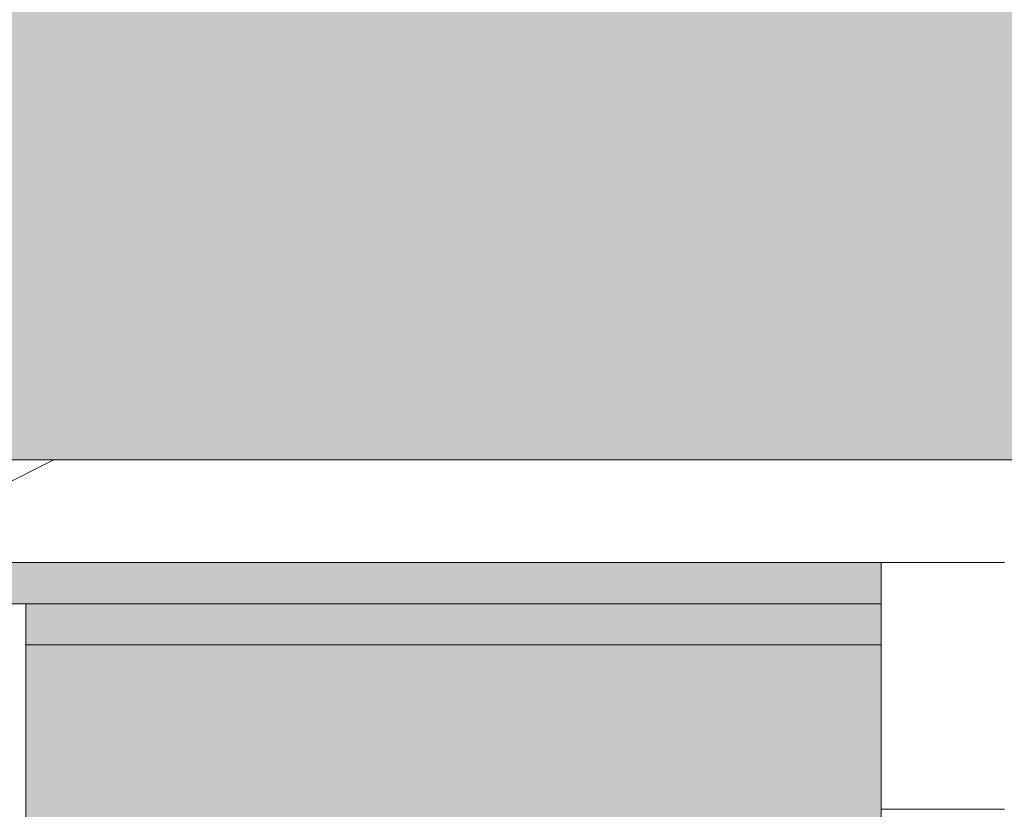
# Model space of a CAD drawing. Header units: millimetres. Extents: x 5980700 to 6194397, y -12939 to 2351883.
# Tile 456 of 587: x 6100653 to 6100892, y -8253 to -8061. Entities that reach past the tile are written whole.
import ezdxf

# ---------------------------------------------------------------- set-up
doc = ezdxf.new("R2010")
doc.units = ezdxf.units.MM
for name, color, linetype, lineweight in [('A-FLOR-PATT', 8, 'Continuous', 18), ('A-GLAZ', 151, 'Continuous', 9), ('A-WALL', 113, 'Continuous', 18), ('A-WALL-PATT', 111, 'Continuous', 25)]:
    doc.layers.add(name, color=color, linetype=linetype, lineweight=lineweight)

# ---------------------------------------------------------------- blocks, each defined once
blk = doc.blocks.new('CC_JANELA MAXIM-AR_4 FOLHAS VIDRO - 3_20 x 1_20-V151-PLANTA DE CAIMENTO DE PISOS - 1 PAV_')
at = {"layer": 'A-GLAZ', "color": 130}
for p, q in [((1599.99999999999, -17.49999999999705), (1569.99999999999, -17.49999999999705)), ((1599.99999999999, -77.5), (1599.99999999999, -17.49999999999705)), ((1569.99999999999, -77.5), (1599.99999999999, -77.5))]:
    blk.add_line(p, q, dxfattribs=at)
blk = doc.blocks.new('FX-PNC-PILAR-TP3 - FX-PNC-PILAR-TP01-4319920-PLANTA DE CAIMENTO DE PISOS - 1 PAV_')
at = {"layer": 'A-WALL-PATT', "lineweight": 5}
h = blk.add_hatch(dxfattribs=at)
h.set_pattern_fill('FP_108', color=135, style=0, pattern_type=2)
h.set_pattern_definition([(49.99999999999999, (2e-05, -3e-05), (364.3679291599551, -31.87829433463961), [38.1, -419.1]), (355, (2e-05, -3e-05), (-70.48585119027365, 382.1133031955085), [30.48, -335.28]), (100.451, (30.364, -2.657), (293.8850033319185, 350.2333756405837), [32.38, -356.18]), (46.184, (2e-05, 101.6), (542.1584806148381, -84.08582678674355), [57.15, -628.65]), (96.636, (45.18, 94.59299999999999), (474.8048986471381, 494.8554198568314), [48.57, -534.27]), (351.184, (2e-05, 101.6), (474.8101998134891, 494.8500824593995), [45.72, -502.92]), (21, (50.8, 76.2), (303.2284677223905, -204.530461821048), [38.1, -419.1]), (326, (50.8, 76.2), (123.6038908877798, 368.3760440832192), [30.48, -335.28]), (71.45100000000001, (76.069, 59.15600000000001), (426.8341253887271, 163.8427355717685), [32.38, -356.18]), (37.50000000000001, (2e-05, -3e-05), (6.176645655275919, 169.1101515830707), [16.764, -314.452, 16.764, -323.596, -336.55]), (37.50000000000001, (2e-05, -3e-05), (6.176645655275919, 169.1101515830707), [-671.576, 16.764, -319.786]), (7.499999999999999, (2e-05, -3e-05), (133.63887623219, 200.3614940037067), [16.764, -177.292, 16.764, -306.832, -128.27]), (7.499999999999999, (2e-05, -3e-05), (133.63887623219, 200.3614940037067), [-517.6519999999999, 16.764, -111.506]), (327.5, (-113.284, -3e-05), (271.1818188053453, -11.45836264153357), [16.764, -110.236, 16.764, -379.476, -525.78]), (327.5, (-113.284, -3e-05), (271.1818188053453, -11.45836264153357), [-523.24, 16.764, -509.016]), (317.5, (-164.084, -3e-05), (296.2585102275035, 50.85284694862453), [16.764, -148.336, 16.764, -246.38, -373.38]), (317.5, (-164.084, -3e-05), (296.2585102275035, 50.85284694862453), [-428.244, 16.764, -356.616])])
h.paths.add_polyline_path([(8389.383353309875, -8468.84182177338), (8389.383353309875, -8202.841821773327), (8296.785170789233, -8202.841821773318), (8296.785170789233, -8212.841821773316), (8379.383353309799, -8212.841821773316), (8379.383353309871, -8223.541821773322), (8296.785170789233, -8223.541821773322), (8296.785170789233, -8347.825711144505), (8386.383353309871, -8347.979456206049), (8386.383353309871, -8468.84182177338)])
h.paths.add_polyline_path([(8116.38335330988, -8468.841821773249), (8116.38335330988, -8347.825711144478), (8113.383353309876, -8348.134976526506), (8113.383353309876, -8468.841821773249)])
at = {"layer": 'A-WALL', "color": 250, "lineweight": 5}
for p, q in [((8389.383353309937, -8202.84182177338), (8296.785170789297, -8202.84182177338)), ((8389.383353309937, -8212.825711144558), (8389.383353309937, -8202.84182177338)), ((8389.383353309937, -8302.825711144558), (8389.383353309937, -8212.825711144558))]:
    blk.add_line(p, q, dxfattribs=at)
blk = doc.blocks.new('BE-PMSa-MOD-ARQ-CONEXAODOFUTURO-EX-000-R_rvt-2-PLANTA DE CAIMENTO DE PISOS - 1 PAV_')
at = {"layer": 'A-FLOR-PATT', "lineweight": 5}
h = blk.add_hatch(dxfattribs=at)
h.set_pattern_fill('FP_100', color=133, style=0, pattern_type=2)
h.set_pattern_definition([(49.99999999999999, (0, 0), (182.184668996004, -15.93908553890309), [19.05, -209.55]), (355, (0, 0), (-35.24242749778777, 191.0566080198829), [15.24, -167.64]), (100.451, (15.182, -1.328), (146.9425016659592, 175.1166878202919), [16.19, -178.09]), (46.184, (0, 50.8), (271.0788941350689, -42.04327417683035), [28.575, -314.325]), (96.636, (22.59, 47.297), (237.4025071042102, 247.4272132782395), [24.285, -267.135]), (351.184, (0, 50.8), (237.404605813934, 247.4251178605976), [22.86, -251.46]), (21, (25.4, 38.1), (151.6148798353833, -102.2655185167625), [19.05, -209.55]), (326, (25.4, 38.1), (61.80235996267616, 184.1877424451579), [15.24, -167.64]), (71.45100000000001, (38.035, 29.578), (213.4170626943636, 81.92136778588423), [16.19, -178.09]), (37.50000000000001, (0, 0), (3.08832282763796, 84.55507579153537), [8.382, -157.226, 8.382, -161.798, -168.275]), (37.50000000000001, (0, 0), (3.08832282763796, 84.55507579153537), [-335.788, 8.382, -159.893]), (7.499999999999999, (0, 0), (66.81943811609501, 100.1807470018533), [8.382, -88.646, 8.382, -153.416, -64.135]), (7.499999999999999, (0, 0), (66.81943811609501, 100.1807470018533), [-258.826, 8.382, -55.753]), (327.5, (-56.642, 0), (135.5904877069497, -5.7289126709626), [8.382, -55.118, 8.382, -189.738, -262.89]), (327.5, (-56.642, 0), (135.5904877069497, -5.7289126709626), [-261.62, 8.382, -254.508]), (317.5, (-82.042, 0), (148.1288864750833, 25.42676126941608), [8.382, -74.168, 8.382, -123.19, -186.69]), (317.5, (-82.042, 0), (148.1288864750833, 25.42676126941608), [-214.122, 8.382, -178.308])])
h.paths.add_polyline_path([(-1916.114845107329, -8177.825683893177), (-1683.614845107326, -8177.825683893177), (-1683.614845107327, -1915.841005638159), (-3033.614845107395, -1915.841005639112), (-3033.614845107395, -1900.841005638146), (-3933.614845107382, -1900.841005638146), (-3933.614845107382, -2050.841005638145), (-1818.614845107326, -2050.841005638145), (-1818.614845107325, -8042.852683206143), (-4146.617820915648, -8042.852683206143), (-4146.617820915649, -4063.841794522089), (-3970.61666258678, -4063.841794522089), (-3970.61666258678, -3457.84179452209), (-4146.617820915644, -3457.84179452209), (-4146.617820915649, -2138.841794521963), (-3970.61666258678, -2138.841794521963), (-3970.61666258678, -2050.841005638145), (-3963.614845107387, -2050.841005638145), (-3963.614845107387, -1900.841005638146), (-3973.614845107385, -1900.841005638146), (-3973.614845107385, -1915.841005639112), (-4105.616662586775, -1915.841005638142), (-4105.616662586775, -2003.84179452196), (-4281.617820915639, -2003.84179452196), (-4281.617820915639, -3592.841794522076), (-4105.61666258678, -3592.841794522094), (-4105.61666258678, -3928.841794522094), (-4281.617820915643, -3928.841794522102), (-4281.615120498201, -8177.82568389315), (-1916.459753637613, -8177.825683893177)])
h.paths.add_polyline_path([(8258.385255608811, -8167.825683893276), (15620.8643440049, -8167.825683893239), (15620.86434400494, -1925.841005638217), (12311.88333741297, -1925.841005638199), (12311.88333741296, -2018.841794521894), (11955.88333741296, -2018.841794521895), (11955.88333741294, -1925.841005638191), (9541.385154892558, -1925.841005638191), (9541.385154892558, -1915.841005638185), (9491.385154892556, -1915.841005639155), (9491.385154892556, -1900.841005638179), (8591.38515489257, -1900.841005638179), (8591.38515489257, -2050.841005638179), (11830.88333741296, -2050.841005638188), (11830.88333741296, -2143.841794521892), (12436.88333741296, -2143.841794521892), (12436.88333741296, -2050.841005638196), (15495.86434400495, -2050.841005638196), (15495.86434400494, -8042.825683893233), (8383.385255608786, -8042.825683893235), (8383.385255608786, -4063.841794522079), (8559.379702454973, -4063.841794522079), (8559.379702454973, -3457.841794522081), (8383.385255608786, -3457.84179452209), (8383.385255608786, -2138.841794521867), (8559.379702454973, -2138.84179452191), (8559.379702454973, -2050.841005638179), (8561.385154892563, -2050.753085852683), (8561.385154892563, -1900.841005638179), (8551.38515489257, -1900.841005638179), (8551.38515489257, -1915.841005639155), (8501.385154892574, -1915.841005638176), (8501.385154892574, -1925.841005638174), (8434.379702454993, -1925.841005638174), (8434.379702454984, -2013.841794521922), (8258.385255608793, -2013.841794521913), (8258.385255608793, -3582.841794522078), (8434.379702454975, -3582.841794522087), (8434.379702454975, -3938.841794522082), (8258.385255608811, -3938.841794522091), (8258.385255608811, -8156.700611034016)])
h.paths.add_polyline_path([(19984.7546155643, -8167.825683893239), (20089.38682609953, -8167.825683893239), (20089.38682609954, -5194.841794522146), (19913.3833374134, -5194.841794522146), (19913.3833374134, -4838.841794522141), (20089.38682609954, -4838.841794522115), (20089.38682609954, -2013.84179452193), (19913.3833374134, -2013.841794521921), (19913.3833374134, -1657.841794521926), (20089.38682609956, -1657.841794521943), (20089.38682609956, 1166.158205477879), (19913.38333741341, 1166.158205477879), (19913.38333741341, 1522.158205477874), (20089.38682609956, 1522.158205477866), (20089.38682609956, 4296.158205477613), (19913.38333741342, 4296.15820547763), (19913.3833374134, 4461.658994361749), (15971.88333741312, 4461.658994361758), (15971.88333741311, 4296.15820547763), (15800.86434400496, 4296.15820547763), (15800.86434400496, -605.8410056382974), (15790.86434400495, -605.8410056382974), (15790.86434400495, -655.841005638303), (15775.86434400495, -655.841005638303), (15775.86434400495, -1555.841005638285), (16091.88333741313, -1555.841005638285), (16091.88333741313, -1527.841794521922), (15925.86434400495, -1527.841794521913), (15925.86434400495, 4171.158205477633), (16096.88333741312, 4171.158205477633), (16097.48518693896, 4336.658994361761), (19788.38333741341, 4336.658994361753), (19788.38333741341, 4171.158205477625), (19964.38682609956, 4171.158205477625), (19964.38682609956, 1647.158205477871), (19788.38333741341, 1647.158205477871), (19788.38333741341, 1041.158205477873), (19964.38682609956, 1041.158205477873), (19964.38682609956, -1532.84179452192), (19788.38333741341, -1532.84179452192), (19788.38333741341, -2138.841794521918), (19964.38682609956, -2138.841794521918), (19964.38682609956, -4713.841794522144), (19788.3833374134, -4713.841794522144), (19788.3833374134, -5319.841794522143), (19964.38682609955, -5319.841794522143), (19964.38682609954, -8042.82568389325), (15925.86434400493, -8042.825683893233), (15925.86434400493, -2143.841794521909), (16091.88333741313, -2143.841794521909), (16091.88333741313, -1585.841005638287), (15775.86434400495, -1585.841005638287), (15775.86434400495, -1595.841005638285), (15790.86434400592, -1595.841005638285), (15790.86434400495, -1652.84179452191), (15966.88333741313, -1653.220801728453), (15966.88333741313, -2018.84179452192), (15800.86434400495, -2018.841794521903), (15800.86434400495, -8167.825683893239), (19925.14432074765, -8167.825683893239)])
h.paths.add_polyline_path([(-5690.728343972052, -8167.825683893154), (-4451.617820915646, -8167.825683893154), (-4451.617820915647, -1925.841005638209), (-4506.114845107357, -1925.84100563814), (-4506.114845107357, -1915.841005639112), (-4536.11484510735, -1915.841005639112), (-4536.11484510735, -1900.841005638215), (-4546.114845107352, -1900.841005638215), (-4546.114845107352, -2740.841005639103), (-4536.114845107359, -2740.841005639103), (-4536.114845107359, -2751.8410056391), (-4516.109778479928, -2751.8410056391), (-4516.109778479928, -2640.8410056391), (-4497.109778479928, -2640.8410056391), (-4497.109778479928, -2770.841005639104), (-4536.114845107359, -2770.841005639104), (-4536.114845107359, -2780.841005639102), (-4546.114845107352, -2780.841005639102), (-4546.114845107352, -2820.841005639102), (-4576.114845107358, -2820.841005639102), (-4576.617820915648, -8042.852683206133), (-11628.61484510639, -8042.852683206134), (-11628.6148451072, -2138.841794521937), (-11585.61666258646, -2138.841794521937), (-11585.61666258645, -2050.841005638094), (-8474.116662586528, -2050.841005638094), (-8474.116662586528, -2138.841794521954), (-7858.116662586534, -2138.841794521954), (-7858.116662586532, -2050.841005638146), (-4576.617820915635, -2050.841005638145), (-4576.617820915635, -1900.841005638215), (-5476.114845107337, -1900.841005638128), (-5476.114845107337, -1915.841005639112), (-5528.614845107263, -1915.841005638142), (-5528.614845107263, -1925.841005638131), (-7983.116662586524, -1925.841005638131), (-7983.116662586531, -2013.841794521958), (-8324.11666258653, -2013.841794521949), (-8324.11666258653, -2003.841794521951), (-8339.116662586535, -2003.84179452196), (-8339.116662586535, -1925.841005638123), (-11720.61666258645, -1925.841005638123), (-11720.61666258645, -2003.841794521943), (-11753.61484510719, -2003.841794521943), (-11753.61034441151, -8167.825683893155), (-5985.163661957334, -8167.825683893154)])
h.paths.add_polyline_path([(-15701.5291554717, -8167.825683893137), (-11933.6148451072, -8167.825683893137), (-11933.6148451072, -2013.841794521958), (-12076.61666258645, -2013.841794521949), (-12076.61666258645, -1657.841794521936), (-11923.61484510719, -1657.841794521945), (-11923.61484510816, -1515.8410056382), (-11908.61484510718, -1515.8410056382), (-11908.61484510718, -1505.841005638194), (-12058.61484510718, -1505.841005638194), (-12058.61484510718, -1532.841794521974), (-12201.61666258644, -1532.841794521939), (-12201.61666258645, -2138.841794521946), (-12058.61484510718, -2138.841794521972), (-12058.61484510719, -8042.851795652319), (-16321.61588608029, -8042.826571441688), (-16321.61588608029, -5319.841794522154), (-16145.61666258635, -5319.841794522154), (-16145.61666258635, -4713.841794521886), (-16321.61588608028, -4713.681888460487), (-16321.61588608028, -2138.84179452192), (-16145.61666258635, -2138.841794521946), (-16145.61666258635, -1532.841794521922), (-16321.61588608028, -1532.841794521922), (-16321.61588608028, 1041.158205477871), (-16145.61666258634, 1041.158205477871), (-16145.61666258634, 1647.158205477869), (-16321.61588608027, 1647.158205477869), (-16321.61588608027, 4171.158205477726), (-16145.61666258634, 4171.158205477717), (-16145.61666258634, 4336.658994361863), (-12201.61666258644, 4336.658994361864), (-12201.61666258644, 4171.158205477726), (-12058.61484510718, 4171.158205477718), (-12058.61484510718, -1475.841005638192), (-11908.61484510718, -1475.841005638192), (-11908.61484510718, -575.8410056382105), (-11923.61484510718, -575.8410056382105), (-11923.61484510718, -525.8410056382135), (-11933.61484510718, -525.8410056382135), (-11933.61484510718, 4296.158205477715), (-12076.61666258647, 4296.158205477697), (-12076.61666258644, 4461.658994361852), (-16270.61666258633, 4461.658994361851), (-16270.61666258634, 4296.158205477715), (-16446.62225526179, 4296.158205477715), (-16446.61588608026, 1522.158205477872), (-16270.61666258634, 1522.158205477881), (-16270.61666258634, 1166.158205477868), (-16446.62225526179, 1166.158205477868), (-16446.61588608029, -1657.841794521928), (-16270.61666258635, -1657.841794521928), (-16270.61666258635, -2013.841794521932), (-16446.6222552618, -2013.841794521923), (-16446.61588608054, -4838.841794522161), (-16270.61666258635, -4838.841794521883), (-16270.61666258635, -5194.841794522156), (-16446.62225526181, -5194.841794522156), (-16446.61573815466, -8167.825683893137), (-15735.98765560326, -8167.825683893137)])
h.paths.add_polyline_path([(8551.38515489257, -1770.841005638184), (9491.385154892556, -1770.841005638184), (9491.385154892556, -1755.841005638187), (9630.135154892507, -1755.841005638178), (9630.135154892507, -1740.841005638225), (11880.13515489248, -1741.712957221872), (11880.13515489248, -1755.841005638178), (11965.88333741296, -1755.841005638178), (11965.88333741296, -1662.841794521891), (12301.88333741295, -1662.841794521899), (12301.88333741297, -1755.841005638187), (12713.6541483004, -1755.841005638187), (12713.6541483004, -1740.841005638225), (14963.65414830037, -1741.712957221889), (14963.65414830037, -1755.841005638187), (15630.86434400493, -1755.841005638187), (15630.86434400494, -1595.841005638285), (15645.86434400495, -1595.841005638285), (15645.86434400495, -655.841005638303), (15630.86434400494, -655.841005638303), (15630.86434400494, -29.5925127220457), (15087.63515489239, -29.59251272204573), (15087.63515489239, -44.5925127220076), (12837.63515489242, -43.72056113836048), (12837.63515489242, -29.59251272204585), (11880.13515489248, -29.5925127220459), (11880.13515489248, -44.59251272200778), (9630.135154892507, -43.72056113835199), (9630.135154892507, -29.59251272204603), (9408.885154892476, -29.59251272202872), (9408.885154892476, -14.5925127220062), (8468.885154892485, -14.59251272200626), (8468.885154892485, -29.59251272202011), (8008.885154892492, -29.59251272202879), (8008.885154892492, -14.59251272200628), (7068.885154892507, -14.65234280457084), (7068.885154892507, -29.59251272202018), (4511.785154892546, -29.59251272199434), (4511.785154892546, 3549.158994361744), (3951.785154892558, 3549.158994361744), (3951.785154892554, 4471.658994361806), (2159.383337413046, 4471.658994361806), (2159.383337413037, 4306.158205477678), (1813.383337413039, 4306.15820547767), (1813.383337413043, 4471.658994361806), (284.8931309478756, 4471.658994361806), (284.8931309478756, 4486.658994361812), (77.29277039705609, 4486.658994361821), (77.29277039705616, 3238.903506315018), (70.48333741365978, 3238.903506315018), (70.48333741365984, 2137.158205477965), (121.3819838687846, 2137.158205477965), (121.3819838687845, 3231.348105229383), (111.0710947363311, 3241.658994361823), (106.381983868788, 3259.158994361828), (111.0710947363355, 3276.658994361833), (124.1088842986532, 3289.53068128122), (143.3753948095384, 3293.624861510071), (158.8819838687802, 3289.469883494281), (171.692873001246, 3276.658994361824), (176.3819838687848, 3259.158994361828), (171.692873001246, 3241.658994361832), (161.3819838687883, 3231.348105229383), (161.3819838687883, 2137.158205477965), (220.483337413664, 2137.158205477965), (220.4833374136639, 4336.658994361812), (1678.38333741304, 4336.658994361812), (1678.38333741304, 4171.158205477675), (2294.38333741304, 4171.158205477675), (2294.38333741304, 4336.658994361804), (3816.785154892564, 4336.658994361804), (3816.785154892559, 3414.158994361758), (4376.785154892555, 3414.158994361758), (4376.785154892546, -164.5925127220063), (15495.86434400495, -164.5925127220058), (15495.86434400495, -1620.841005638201), (12436.88333741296, -1620.841005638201), (12436.88333741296, -1527.841794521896), (11830.88333741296, -1527.841794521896), (11830.88333741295, -1620.841005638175), (8559.379702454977, -1620.841005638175), (8559.379702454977, -1532.841794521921), (7943.379702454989, -1532.841794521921), (7943.379702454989, -1620.841005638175), (2289.383337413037, -1620.841005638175), (2289.383337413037, -1527.841794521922), (2261.385126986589, -1527.841794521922), (2261.385126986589, -1770.841005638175), (3121.385126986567, -1770.841005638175), (3121.385126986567, -1755.8410056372), (4481.585154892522, -1755.841005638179), (4481.585154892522, -1770.841005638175), (5321.585154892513, -1770.841005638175), (5321.585154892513, -1755.841005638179), (7021.385154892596, -1755.841005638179), (7021.385154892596, -1770.841005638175), (7961.385154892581, -1770.841005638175), (7961.385154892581, -1755.841005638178), (8078.379702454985, -1755.841005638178), (8078.379702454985, -1667.841794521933), (8424.379702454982, -1667.841794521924), (8424.379702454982, -1755.841005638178), (8551.38515489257, -1755.841005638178)])
h.paths.add_polyline_path([(2231.385126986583, -1770.841005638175), (2231.385126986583, -1527.841794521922), (1766.385126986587, -1527.841794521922), (1766.385126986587, -1770.841005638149), (1776.385126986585, -1770.841005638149), (1776.385126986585, -1755.8410056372), (1818.383337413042, -1755.841005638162), (1818.383337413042, -1662.841794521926), (2154.383337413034, -1662.841794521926), (2154.383337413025, -1755.84100563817), (2221.385126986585, -1755.841005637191), (2221.385126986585, -1770.841005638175)])
h.paths.add_polyline_path([(-3963.614845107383, -1770.84100563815), (-3033.614845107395, -1770.84100563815), (-3033.614845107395, -1755.841005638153), (-1418.814900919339, -1755.841005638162), (-1418.814900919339, -1770.841005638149), (-578.8149009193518, -1770.841005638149), (-578.8149009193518, -1755.841005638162), (876.3851269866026, -1755.841005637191), (876.3851269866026, -1770.841005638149), (1736.38512698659, -1770.841005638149), (1736.38512698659, -1527.841794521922), (1683.383337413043, -1527.841794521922), (1683.383337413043, -1620.841005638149), (-3970.616662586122, -1620.84100563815), (-3970.61666258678, -1532.841794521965), (-4586.616662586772, -1532.841794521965), (-4586.616662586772, -1620.841005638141), (-7858.116662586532, -1620.841005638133), (-7858.116662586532, -1532.841794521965), (-8474.116662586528, -1532.841794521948), (-8474.116662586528, -1620.841005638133), (-11585.61666258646, -1620.841005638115), (-11585.61666258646, -1532.841794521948), (-11628.61484510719, -1532.841794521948), (-11628.61484510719, -164.6103600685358), (220.4833374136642, -164.6103600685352), (220.4833374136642, -29.61036006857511), (-2321.114845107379, -29.61036006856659), (-2321.114845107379, -14.61036006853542), (-3061.114845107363, -14.61036006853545), (-3061.114845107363, -29.61036006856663), (-3320.616662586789, -29.61036006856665), (-3320.616662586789, -14.61036006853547), (-4060.616662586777, -14.61036006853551), (-4060.616662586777, -29.61036006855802), (-4536.114845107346, -29.61036006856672), (-4536.114845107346, -14.61036006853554), (-5476.114845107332, -14.61036006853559), (-5476.114845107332, -29.6103600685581), (-5636.114845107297, -29.61036006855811), (-5636.114845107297, -44.61036006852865), (-7886.11484510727, -43.73840848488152), (-7886.11484510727, -29.61036006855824), (-8872.364845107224, -29.61036006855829), (-8872.364845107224, -44.6103600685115), (-11122.3648451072, -43.73840848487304), (-11122.3648451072, -29.61036006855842), (-11763.61484510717, -29.61036006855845), (-11763.61484510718, -575.8410056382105), (-11778.61484510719, -575.8410056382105), (-11778.61484510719, -1515.8410056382), (-11763.61484510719, -1515.8410056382), (-11763.61484510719, -1667.841794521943), (-11720.61666258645, -1667.841794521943), (-11720.61666258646, -1755.841005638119), (-11122.36484510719, -1755.841005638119), (-11122.36484510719, -1740.841005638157), (-8872.36484510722, -1741.712957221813), (-8872.36484510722, -1755.841005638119), (-8339.116662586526, -1755.841005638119), (-8339.116662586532, -1667.841794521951), (-7993.116662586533, -1667.841794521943), (-7993.116662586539, -1755.841005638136), (-7886.114845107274, -1755.841005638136), (-7886.114845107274, -1740.841005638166), (-5636.114845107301, -1741.712957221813), (-5636.114845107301, -1755.841005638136), (-5476.114845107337, -1755.841005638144), (-5476.114845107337, -1770.841005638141), (-4536.11484510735, -1770.841005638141), (-4536.11484510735, -1755.841005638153), (-4451.616662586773, -1755.841005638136), (-4451.616662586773, -1667.84179452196), (-4105.616662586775, -1667.84179452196), (-4105.616662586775, -1755.841005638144), (-3973.614845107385, -1755.841005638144), (-3973.614845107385, -1770.84100563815)])
h.paths.add_polyline_path([(-5396.293025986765, 115.3896399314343), (-4576.11484510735, 115.3896399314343), (-4576.11484510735, 431.4034837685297), (-4586.616662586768, 431.4034837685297), (-4586.616662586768, 265.3896399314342), (-11628.61484510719, 265.3896399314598), (-11628.61484510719, 4171.158205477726), (-11585.61666258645, 4171.158205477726), (-11585.61666258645, 4336.658994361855), (-8474.116662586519, 4336.658994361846), (-8474.116662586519, 4171.158205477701), (-7858.116662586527, 4171.158205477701), (-7858.116662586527, 4336.658994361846), (-4586.616662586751, 4336.658994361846), (-4586.616662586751, 4171.158205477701), (-4538.614845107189, 4171.158205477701), (-4538.614845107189, 2287.158205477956), (-4586.616662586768, 2287.158205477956), (-4586.616662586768, 1681.158205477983), (-4538.614845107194, 1681.158205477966), (-4538.614845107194, 995.3896399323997), (-4536.114845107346, 995.3896399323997), (-4536.114845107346, 985.3896399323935), (-4497.109778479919, 985.3896399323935), (-4497.109778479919, 855.3896399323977), (-4516.109778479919, 855.3896399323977), (-4516.109778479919, 966.3896399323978), (-4536.114845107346, 966.3896399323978), (-4536.114845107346, 955.3896399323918), (-4538.614845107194, 955.3896399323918), (-4538.614845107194, 431.4034837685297), (-4546.114845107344, 431.4034837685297), (-4546.114845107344, 115.3896399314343), (-4536.114845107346, 115.3896399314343), (-4536.114845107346, 130.3896399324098), (-4486.114845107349, 130.3896399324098), (-4486.114845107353, 140.3896399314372), (-4461.616662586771, 140.3896399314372), (-4461.616662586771, 306.4034837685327), (-4413.614845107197, 306.4034837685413), (-4413.614845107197, 1806.158205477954), (-4461.616662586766, 1806.158205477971), (-4461.616662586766, 2162.158205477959), (-4413.614845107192, 2162.158205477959), (-4413.614845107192, 4296.158205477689), (-4461.616662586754, 4296.158205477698), (-4461.616662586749, 4461.658994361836), (-7983.116662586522, 4461.658994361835), (-7983.116662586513, 4296.158205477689), (-8349.116662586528, 4296.158205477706), (-8349.116662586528, 4461.658994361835), (-11710.61666258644, 4461.658994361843), (-11710.61666258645, 4296.158205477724), (-11753.61484510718, 4296.158205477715), (-11753.61484510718, 140.3896399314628), (-5526.11484510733, 140.3896399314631), (-5526.11484510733, 130.3896399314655), (-5476.114845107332, 130.3896399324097), (-5476.114845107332, 115.3896399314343), (-5466.11484510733, 115.3896399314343)])
h.paths.add_polyline_path([(8478.885154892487, 115.4074872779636), (8478.885154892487, 431.4034837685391), (8378.385255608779, 431.4034837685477), (8378.385255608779, 1037.158205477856), (8561.383337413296, 1037.158205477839), (8561.383337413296, 1651.158205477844), (8378.385255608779, 1651.158205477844), (8378.385255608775, 4171.158205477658), (8559.383337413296, 4171.158205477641), (8559.383337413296, 4336.658994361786), (11825.88333741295, 4336.658994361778), (11825.88333741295, 4171.158205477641), (12441.88333741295, 4171.158205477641), (12441.88333741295, 4336.658994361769), (15495.86434400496, 4336.65899436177), (15495.86434400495, 265.4074872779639), (8559.379702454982, 265.4074872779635), (8559.379702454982, 431.4034837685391), (8508.885154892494, 431.4034837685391), (8508.885154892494, 115.4074872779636), (9408.885154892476, 115.4074872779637), (9408.885154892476, 130.4074872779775), (9438.885154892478, 130.4074872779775), (9438.885154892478, 140.4074872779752), (15620.86434400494, 140.4074872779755), (15620.86434400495, 4461.658994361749), (12316.88333741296, 4461.658994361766), (12316.88333741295, 4296.158205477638), (11950.88333741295, 4296.158205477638), (11950.88333741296, 4461.658994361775), (8434.383337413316, 4461.658994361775), (8434.383337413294, 4296.158205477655), (8253.385255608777, 4296.158205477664), (8253.385255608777, 1526.158205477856), (8436.383337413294, 1526.158205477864), (8436.383337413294, 1162.158205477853), (8253.385255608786, 1162.158205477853), (8253.385255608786, 306.4034837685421), (8434.379702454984, 306.4034837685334), (8434.379702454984, 140.4074872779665), (8438.885154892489, 140.4074872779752), (8438.885154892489, 130.4074872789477), (8468.885154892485, 130.4074872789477), (8468.885154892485, 115.4074872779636)])
h.paths.add_polyline_path([(7078.885154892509, 115.4074872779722), (7968.885154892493, 115.4074872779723), (7968.885154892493, 955.4074872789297), (7958.885154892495, 955.4074872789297), (7958.885154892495, 966.4074872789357), (7948.385255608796, 966.4074872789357), (7948.385255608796, 265.4074872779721), (4806.785154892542, 265.4074872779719), (4806.785154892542, 4336.658994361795), (7948.385255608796, 4336.658994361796), (7948.385255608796, 985.4074872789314), (7958.885154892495, 985.4074872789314), (7958.885154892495, 995.4074872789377), (7968.885154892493, 995.4074872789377), (7968.885154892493, 1035.407487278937), (7998.885154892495, 1035.407487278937), (7998.885154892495, 995.4074872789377), (8008.885154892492, 995.4074872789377), (8008.885154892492, 985.4074872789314), (8047.890221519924, 985.4074872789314), (8047.890221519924, 855.4074872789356), (8028.890221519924, 855.4074872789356), (8028.890221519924, 966.4074872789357), (8008.885154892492, 966.4074872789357), (8008.885154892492, 955.4074872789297), (7998.885154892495, 955.4074872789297), (7998.885154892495, 115.4074872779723), (8008.885154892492, 115.4074872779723), (8008.885154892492, 130.4074872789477), (8083.385255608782, 130.4074872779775), (8083.385255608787, 4471.65899436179), (4671.785154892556, 4471.658994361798), (4671.785154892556, 130.4074872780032), (7068.885154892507, 130.4074872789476), (7068.885154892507, 115.4074872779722)])
h.paths.add_polyline_path([(1857.919751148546, 1037.158205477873), (2296.383337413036, 1037.158205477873), (2296.383337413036, 1651.158205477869), (1676.383337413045, 1651.158205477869), (1676.383337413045, 1037.158205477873), (1826.383337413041, 1037.158205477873)])
h.paths.add_polyline_path([(2161.383337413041, 1172.158205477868), (1811.383337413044, 1172.158205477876), (1811.383337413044, 1516.158205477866), (2161.383337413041, 1516.158205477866), (2161.383337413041, 1177.256799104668)])
h.paths.add_polyline_path([(137.9111174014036, 3278.855100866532), (131.3834321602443, 3276.480338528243), (131.3834321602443, 3259.158994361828), (137.9112161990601, 3259.158994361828), (137.9112161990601, 3277.667937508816)])
h.paths.add_polyline_path([(141.3819838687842, 3259.158994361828), (161.3819838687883, 3259.158994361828), (158.7024919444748, 3268.550988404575), (155.5241194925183, 3273.003317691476), (148.2594671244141, 3277.615929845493), (141.461635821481, 3278.855091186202), (137.9111174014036, 3278.855100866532), (137.9112161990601, 3259.158994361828), (139.4408410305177, 3259.158994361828)])
h.paths.add_polyline_path([(127.2398482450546, 3259.158994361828), (131.3834321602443, 3259.60654442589), (131.3834321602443, 3276.480338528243), (126.061811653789, 3272.015600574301), (122.0634673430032, 3263.023564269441), (122.1477157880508, 3259.158994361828), (126.061811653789, 3259.158994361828)])
at = {"layer": 'A-WALL'}
h = blk.add_hatch(color=10, dxfattribs=at)
h.paths.add_polyline_path([(12140.20176803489, -8202.841794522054), (12362.6351548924, -8202.825683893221), (12362.6351548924, -8192.825683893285), (11797.53515489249, -8192.825683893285), (11797.53515489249, -8202.825683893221), (11995.88333741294, -8202.841794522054)])
h.paths.add_polyline_path([(8233.021384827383, -8202.841794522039), (8597.535154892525, -8202.825683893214), (8597.535154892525, -8192.825683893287), (8228.38525560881, -8192.825683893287), (8228.38525560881, -8202.841794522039)])
h.paths.add_polyline_path([(15645.86434400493, -8202.82568389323), (15650.86434400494, -8202.82568389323), (15650.86434400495, -8192.825683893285), (15562.63515489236, -8192.825683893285), (15562.63515489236, -8202.82568389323), (15630.86434400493, -8202.82568389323)])
at = {"layer": 'A-WALL', "lineweight": 5}
h = blk.add_hatch(color=9, dxfattribs=at)
h.paths.add_polyline_path([(15562.63515489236, -8212.825683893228), (15650.88333741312, -8212.825683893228), (15650.86434400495, -8202.827836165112), (15562.63515489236, -8202.82568389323)])
h.paths.add_polyline_path([(12271.88333741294, -8212.82568389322), (12362.6351548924, -8212.82568389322), (12362.6351548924, -8202.825683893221), (12271.88333741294, -8202.841794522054)])
h.paths.add_polyline_path([(11797.53515489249, -8212.82568389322), (11995.88333741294, -8212.82568389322), (11995.56378601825, -8202.841794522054), (11797.53515489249, -8202.841794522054)])
h.paths.add_polyline_path([(8389.38333741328, -8212.825683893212), (8597.535154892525, -8212.825683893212), (8597.535154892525, -8202.825683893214), (8389.38333741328, -8202.841794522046)])
at = {"layer": 'A-WALL-PATT', "lineweight": 5}
h = blk.add_hatch(dxfattribs=at)
h.set_pattern_fill('FP_129', color=71, style=0, pattern_type=2)
h.set_pattern_definition([(216.87, (166.6, 416.5), (1249.498511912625, 833.0022321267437), [208.25, -1874.25]), (206.565, (416.5, 291.55), (-416.4997849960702, -416.4999353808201), [465.661, -465.661]), (198.435, (416.5, 83.3), (-832.9995359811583, -416.5008561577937), [263.4179999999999, -1053.671])])
h.paths.add_polyline_path([(15532.63515489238, -8192.825683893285), (15645.86434400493, -8192.825683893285), (15620.8643440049, -8167.825683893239), (8258.385255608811, -8167.825683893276), (8258.385255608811, -8187.825683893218), (8296.785154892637, -8187.825683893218), (8296.785154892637, -8192.825683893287), (15508.6145509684, -8192.825683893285)])
h = blk.add_hatch(color=57, dxfattribs=at)
h.paths.add_polyline_path([(15650.88333741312, -8302.825683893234), (15650.86434400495, -8212.825683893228), (15562.63515489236, -8212.825683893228), (15562.63515489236, -8302.825683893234), (15587.63515489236, -8302.825683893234)])
h.paths.add_polyline_path([(12362.6351548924, -8302.825683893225), (12362.6351548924, -8212.82568389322), (12271.88333741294, -8212.82568389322), (12271.8833374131, -8302.825683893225), (12337.6351548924, -8302.825683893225)])
h.paths.add_polyline_path([(11797.53515489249, -8302.825683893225), (11995.88333741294, -8302.825683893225), (11995.88333741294, -8212.82568389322), (11797.53515489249, -8212.82568389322), (11797.53515489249, -8271.360655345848)])
h.paths.add_polyline_path([(8389.38333741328, -8302.825683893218), (8597.535154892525, -8302.825683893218), (8597.535154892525, -8212.825683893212), (8389.38333741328, -8212.825683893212), (8389.38333741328, -8230.841005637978)])
at = {"layer": 'A-WALL', "color": 90, "lineweight": 5}
for p, q in [((8258.385255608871, -8167.825683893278), (15620.86434400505, -8167.8256838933)), ((8389.383337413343, -8202.825683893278), (8597.5351548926, -8202.825683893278)), ((8389.383337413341, -8212.825683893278), (8597.5351548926, -8212.825683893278))]:
    blk.add_line(p, q, dxfattribs=at)
at = {"layer": 'A-WALL', "color": 130, "lineweight": 9}
for p, q in [((8597.5351548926, -8192.825683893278), (8296.785154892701, -8192.825683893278)), ((8597.5351548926, -8347.825683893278), (8597.5351548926, -8252.825683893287))]:
    blk.add_line(p, q, dxfattribs=at)
at = {"layer": 'A-WALL', "color": 250, "lineweight": 5}
for p, q in [((8296.785154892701, -8202.841794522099), (8389.383337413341, -8202.841794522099)), ((8389.383337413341, -8202.841794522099), (8389.383337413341, -8212.825683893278)), ((8389.383337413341, -8212.825683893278), (8389.383337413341, -8302.825683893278))]:
    blk.add_line(p, q, dxfattribs=at)
at = {"layer": 'A-GLAZ', "color": 250, "lineweight": 5, "rotation": 180}
blk.add_blockref('CC_JANELA MAXIM-AR_4 FOLHAS VIDRO - 3_20 x 1_20-V151-PLANTA DE CAIMENTO DE PISOS - 1 PAV_', (10197.5351548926, -8270.325683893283), dxfattribs=at)
at = {"layer": 'A-WALL', "color": 250, "lineweight": 5}
blk.add_blockref('FX-PNC-PILAR-TP3 - FX-PNC-PILAR-TP01-4319920-PLANTA DE CAIMENTO DE PISOS - 1 PAV_', (-1.589655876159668e-05, 2.72512435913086e-05), dxfattribs=at)

msp = doc.modelspace()

# ---------------------------------------------------------------- block references
at = {"color": 50, "lineweight": 5}
msp.add_blockref('BE-PMSa-MOD-ARQ-CONEXAODOFUTURO-EX-000-R_rvt-2-PLANTA DE CAIMENTO DE PISOS - 1 PAV_', (6092264.959189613, 0), dxfattribs=at)

doc.saveas('drawing.dxf')
